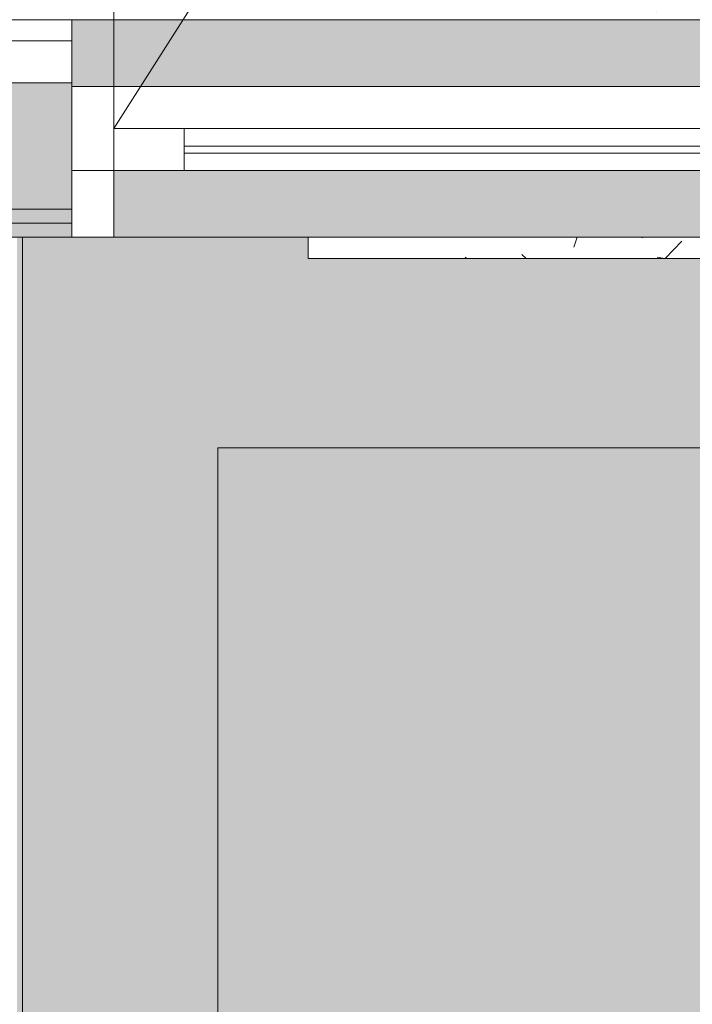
# Model space of a CAD drawing. Header units: millimetres. Extents: x 5980700 to 6194397, y -12939 to 2351883.
# Tile 422 of 587: x 6092344 to 6092824, y 3940 to 4642. Entities that reach past the tile are written whole.
import ezdxf

# ---------------------------------------------------------------- set-up
doc = ezdxf.new("R2010")
doc.units = ezdxf.units.MM
for name, color, linetype, lineweight in [('A-CLNG-PATT', 13, 'Continuous', 9), ('A-FLOR', 192, 'Continuous', 18), ('A-FLOR-PATT', 8, 'Continuous', 18), ('A-GLAZ', 151, 'Continuous', 9), ('A-WALL', 113, 'Continuous', 18), ('A-WALL-PATT', 111, 'Continuous', 25), ('S-STRS', 31, 'Continuous', 9)]:
    doc.layers.add(name, color=color, linetype=linetype, lineweight=lineweight)
pattern_1 = [(49.99999999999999, (0, 0), (182.184668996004, -15.93908553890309), [19.05, -209.55]), (355, (0, 0), (-35.24242749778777, 191.0566080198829), [15.24, -167.64]), (100.451, (15.182, -1.328), (146.9425016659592, 175.1166878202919), [16.19, -178.09]), (46.184, (0, 50.8), (271.0788941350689, -42.04327417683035), [28.575, -314.325]), (96.636, (22.59, 47.297), (237.4025071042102, 247.4272132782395), [24.285, -267.135]), (351.184, (0, 50.8), (237.404605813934, 247.4251178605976), [22.86, -251.46]), (21, (25.4, 38.1), (151.6148798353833, -102.2655185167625), [19.05, -209.55]), (326, (25.4, 38.1), (61.80235996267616, 184.1877424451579), [15.24, -167.64]), (71.45100000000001, (38.035, 29.578), (213.4170626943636, 81.92136778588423), [16.19, -178.09]), (37.50000000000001, (0, 0), (3.08832282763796, 84.55507579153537), [8.382, -157.226, 8.382, -161.798, -168.275]), (37.50000000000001, (0, 0), (3.08832282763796, 84.55507579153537), [-335.788, 8.382, -159.893]), (7.499999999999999, (0, 0), (66.81943811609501, 100.1807470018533), [8.382, -88.646, 8.382, -153.416, -64.135]), (7.499999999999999, (0, 0), (66.81943811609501, 100.1807470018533), [-258.826, 8.382, -55.753]), (327.5, (-56.642, 0), (135.5904877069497, -5.7289126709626), [8.382, -55.118, 8.382, -189.738, -262.89]), (327.5, (-56.642, 0), (135.5904877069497, -5.7289126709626), [-261.62, 8.382, -254.508]), (317.5, (-82.042, 0), (148.1288864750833, 25.42676126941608), [8.382, -74.168, 8.382, -123.19, -186.69]), (317.5, (-82.042, 0), (148.1288864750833, 25.42676126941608), [-214.122, 8.382, -178.308])]

# ---------------------------------------------------------------- blocks, each defined once
blk = doc.blocks.new('FX-HRT-JANELA_MAXIM-AR-2FLS - 120x60cm-2FLS-ALU-3_0cmFolha 2-4108882-PLANTA DE CAIMENTO DE PISOS - 1 PAV_')
at = {"layer": 'A-GLAZ', "lineweight": 5}
h = blk.add_hatch(dxfattribs=at)
h.set_pattern_fill('FP_195', color=256, style=0, pattern_type=2)
h.set_pattern_definition([(45, (-916.385, -4564.159000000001), (-449.0128060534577, 449.0128060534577), []), (45, (-757.635, -4564.159000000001), (0, 898.0256121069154), []), (45, (-1075.135, -4564.159000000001), (0, 898.0256121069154), [])])
h.paths.add_polyline_path([(769.9999999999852, -77.4999999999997), (799.9999999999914, -77.4999999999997), (799.9999999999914, -29.99999999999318), (769.9999999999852, -29.99999999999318), (769.9999999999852, -57.49999999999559)])
h.paths.add_polyline_path([(-800, -77.4999999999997), (-770.0000000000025, -77.4999999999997), (-770.0000000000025, -30.00000000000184), (-800, -30.00000000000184), (-800, -67.49999999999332)])
h = blk.add_hatch(color=251, dxfattribs=at)
h.paths.add_polyline_path([(769.9999999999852, -77.4999999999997), (769.9999999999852, -29.99999999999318), (14.99999999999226, -30.00000000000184), (14.99999999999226, -77.50000000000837), (753.7694507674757, -77.4999999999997)])
h.paths.add_polyline_path([(-129.5365031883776, -77.50000000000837), (-15.00000000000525, -77.50000000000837), (-15.00000000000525, -30.00000000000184), (-770.0000000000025, -30.00000000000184), (-770.0000000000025, -77.4999999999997), (-695.9018174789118, -77.4999999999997)])
at = {"layer": 'A-GLAZ', "color": 90, "lineweight": 5}
for p, q in [((-769.9999999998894, -2.707167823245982e-13), (-400.000000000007, 582.5000000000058)), ((-769.9999999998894, -2.707167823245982e-13), (-769.9999999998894, 582.5000000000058)), ((-770.0000000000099, -77.5), (-15.00000000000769, -77.5))]:
    blk.add_line(p, q, dxfattribs=at)
at = {"layer": 'A-GLAZ', "lineweight": 5}
for p, q in [((-800.0000000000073, 77.50000000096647), (-800.0000000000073, -77.49999999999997)), ((-800.0000000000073, -77.49999999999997), (-800.0000000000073, 77.50000000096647)), ((-769.9999999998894, 30.00000000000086), (-800.0000000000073, 30.00000000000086)), ((-769.9999999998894, 30.00000000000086), (-15.00000000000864, 30.00000000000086)), ((-769.9999999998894, -30.00000000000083), (-769.9999999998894, 30.00000000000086)), ((-719.9999999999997, 0), (-65.00000000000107, 0)), ((-769.9999999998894, -2.707167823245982e-13), (-719.9999999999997, -2.707167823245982e-13)), ((-719.9999999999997, -2.707167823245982e-13), (-719.9999999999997, -30.00000000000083)), ((-719.9999999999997, -12.49999999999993), (-65.00000000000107, -12.49999999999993)), ((-719.9999999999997, -17.49999999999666), (-65.00000000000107, -17.49999999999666)), ((-800.0000000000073, -30.00000000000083), (-769.9999999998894, -30.00000000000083)), ((-719.9999999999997, -30.00000000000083), (-769.9999999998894, -30.00000000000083)), ((-719.9999999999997, -30.00000000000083), (-65.00000000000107, -30.00000000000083))]:
    blk.add_line(p, q, dxfattribs=at)
at = {"layer": 'A-GLAZ', "color": 250, "lineweight": 5}
for p, q in [((-800.0000000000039, -77.50000000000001), (-800.0000000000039, 77.49999999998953)), ((799.9999999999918, 29.99999999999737), (-800.0000000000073, 29.99999999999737)), ((-800.0000000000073, 29.99999999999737), (-800.0000000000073, -30.00000000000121)), ((-769.9999999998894, 30.00000000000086), (-800.0000000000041, 30.00000000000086)), ((-769.9999999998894, 30.00000000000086), (-15.00000000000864, 30.00000000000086)), ((-769.9999999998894, -30.00000000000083), (-769.9999999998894, 30.00000000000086)), ((-769.9999999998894, -2.707167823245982e-13), (-719.9999999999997, -2.707167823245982e-13)), ((-719.9999999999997, -2.707167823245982e-13), (-65.00000000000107, -2.707167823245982e-13)), ((-719.9999999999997, -2.707167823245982e-13), (-719.9999999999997, -30.00000000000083)), ((-719.9999999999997, -12.50000000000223), (-65.00000000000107, -12.50000000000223)), ((-719.9999999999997, -17.49999999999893), (-65.00000000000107, -17.49999999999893)), ((-800.0000000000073, -30.0000000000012), (799.9999999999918, -30.0000000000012)), ((-800.0000000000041, -30.00000000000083), (-769.9999999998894, -30.00000000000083)), ((-800.0000000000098, -30.00000000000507), (-800.0000000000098, -77.5)), ((-719.9999999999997, -30.00000000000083), (-769.9999999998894, -30.00000000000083)), ((-770.0000000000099, -77.5), (-770.0000000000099, -30.00000000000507)), ((-719.9999999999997, -30.00000000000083), (-65.00000000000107, -30.00000000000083)), ((-800.0000000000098, -77.5), (-770.0000000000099, -77.5))]:
    blk.add_line(p, q, dxfattribs=at)
blk = doc.blocks.new('FX_ESCADA1 - FX_ESCADA-4601445-PLANTA DE CAIMENTO DE PISOS - 1 PAV_')
at = {"layer": 'S-STRS', "color": 90, "lineweight": 5}
blk.add_line((81.2927862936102, 3238.903479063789), (81.29278629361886, 4486.658967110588), dxfattribs=at)
blk = doc.blocks.new('BE-PMSa-MOD-ARQ-CONEXAODOFUTURO-EX-000-R_rvt-2-PLANTA DE CAIMENTO DE PISOS - 1 PAV_')
at = {"layer": 'A-CLNG-PATT', "lineweight": 5}
h = blk.add_hatch(dxfattribs=at)
h.set_pattern_fill('FP_2', color=191, style=0, pattern_type=2)
h.set_pattern_definition([(0, (0, 0), (812.8, 203.2), [33.528, -576.072, 33.528, -576.072, -3251.2]), (0, (0, 0), (812.8, 203.2), [-1219.2, 33.528, -1185.672, 33.528, -576.072, -1422.4]), (0, (0, 0), (812.8, 203.2), [-3048, 33.528, -372.872, 33.528, -982.472]), (120, (304.8, 101.6), (-582.3763620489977, 602.3054481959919), [33.52799999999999, -576.0719999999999, 33.52799999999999, -576.0719999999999, -3251.199999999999]), (120, (304.8, 101.6), (-582.3763620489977, 602.3054481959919), [-1219.2, 33.52799999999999, -1185.672, 33.52799999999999, -576.0719999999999, -1422.4]), (120, (304.8, 101.6), (-582.3763620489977, 602.3054481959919), [-3048, 33.52799999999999, -372.8719999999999, 33.52799999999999, -982.4719999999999]), (240, (406.4, 508), (-230.4236379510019, -805.5054481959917), [33.528, -576.072, 33.528, -576.072, -3251.2]), (240, (406.4, 508), (-230.4236379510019, -805.5054481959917), [-1219.2, 33.528, -1185.672, 33.528, -576.072, -1422.4]), (240, (406.4, 508), (-230.4236379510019, -805.5054481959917), [-3048, 33.528, -372.872, 33.528, -982.472])])
h.paths.add_polyline_path([(-4222.113044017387, 4641.658994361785), (-4180.249042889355, 4642.64374296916), (-4188.405411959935, 4647.501715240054), (-4201.815905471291, 4658.980189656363), (-4208.721457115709, 4666.689964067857), (-4213.344585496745, 4674.157160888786), (-4222.113044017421, 4674.157160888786), (-4222.113044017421, 4658.980189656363)])
h.paths.add_polyline_path([(-4071.334095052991, 4641.658994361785), (-4048.614845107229, 4641.658994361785), (-4048.614845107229, 4671.658994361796), (-798.6148451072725, 4670.78704277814), (-798.6148451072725, 4641.658994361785), (4740.84754862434, 4641.658994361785), (4740.84754862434, 4671.658994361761), (7990.847548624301, 4670.787042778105), (7990.847548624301, 4641.658994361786), (8195.12662477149, 4641.658994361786), (8194.894108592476, 4674.157160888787), (-4067.985212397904, 4673.397218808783), (-4076.004587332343, 4662.31379409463), (-4087.396640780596, 4651.320948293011), (-4100.610255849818, 4642.643742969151), (-4101.304649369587, 4641.658994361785), (-4075.477744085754, 4641.658994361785)])
h.paths.add_polyline_path([(-4117.020151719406, 4643.367680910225), (-4106.45936846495, 4647.501715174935), (-4112.598217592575, 4645.199305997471)])
h.paths.add_polyline_path([(-4099.673193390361, 4651.129115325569), (-4092.74178460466, 4656.039965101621), (-4098.813227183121, 4651.788990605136)])
at = {"layer": 'A-FLOR-PATT', "lineweight": 5}
h = blk.add_hatch(dxfattribs=at)
h.set_pattern_fill('FP_100', color=133, style=0, pattern_type=2)
h.set_pattern_definition(pattern_1)
h.paths.add_polyline_path([(-1916.114845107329, -8177.825683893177), (-1683.614845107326, -8177.825683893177), (-1683.614845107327, -1915.841005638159), (-3033.614845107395, -1915.841005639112), (-3033.614845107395, -1900.841005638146), (-3933.614845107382, -1900.841005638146), (-3933.614845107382, -2050.841005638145), (-1818.614845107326, -2050.841005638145), (-1818.614845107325, -8042.852683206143), (-4146.617820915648, -8042.852683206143), (-4146.617820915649, -4063.841794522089), (-3970.61666258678, -4063.841794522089), (-3970.61666258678, -3457.84179452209), (-4146.617820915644, -3457.84179452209), (-4146.617820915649, -2138.841794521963), (-3970.61666258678, -2138.841794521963), (-3970.61666258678, -2050.841005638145), (-3963.614845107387, -2050.841005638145), (-3963.614845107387, -1900.841005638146), (-3973.614845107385, -1900.841005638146), (-3973.614845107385, -1915.841005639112), (-4105.616662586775, -1915.841005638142), (-4105.616662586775, -2003.84179452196), (-4281.617820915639, -2003.84179452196), (-4281.617820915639, -3592.841794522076), (-4105.61666258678, -3592.841794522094), (-4105.61666258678, -3928.841794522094), (-4281.617820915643, -3928.841794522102), (-4281.615120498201, -8177.82568389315), (-1916.459753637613, -8177.825683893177)])
h.paths.add_polyline_path([(8258.385255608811, -8167.825683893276), (15620.8643440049, -8167.825683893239), (15620.86434400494, -1925.841005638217), (12311.88333741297, -1925.841005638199), (12311.88333741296, -2018.841794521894), (11955.88333741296, -2018.841794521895), (11955.88333741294, -1925.841005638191), (9541.385154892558, -1925.841005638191), (9541.385154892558, -1915.841005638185), (9491.385154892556, -1915.841005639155), (9491.385154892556, -1900.841005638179), (8591.38515489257, -1900.841005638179), (8591.38515489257, -2050.841005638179), (11830.88333741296, -2050.841005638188), (11830.88333741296, -2143.841794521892), (12436.88333741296, -2143.841794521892), (12436.88333741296, -2050.841005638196), (15495.86434400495, -2050.841005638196), (15495.86434400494, -8042.825683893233), (8383.385255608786, -8042.825683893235), (8383.385255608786, -4063.841794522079), (8559.379702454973, -4063.841794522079), (8559.379702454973, -3457.841794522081), (8383.385255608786, -3457.84179452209), (8383.385255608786, -2138.841794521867), (8559.379702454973, -2138.84179452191), (8559.379702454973, -2050.841005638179), (8561.385154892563, -2050.753085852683), (8561.385154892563, -1900.841005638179), (8551.38515489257, -1900.841005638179), (8551.38515489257, -1915.841005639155), (8501.385154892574, -1915.841005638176), (8501.385154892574, -1925.841005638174), (8434.379702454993, -1925.841005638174), (8434.379702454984, -2013.841794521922), (8258.385255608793, -2013.841794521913), (8258.385255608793, -3582.841794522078), (8434.379702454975, -3582.841794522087), (8434.379702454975, -3938.841794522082), (8258.385255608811, -3938.841794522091), (8258.385255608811, -8156.700611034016)])
h.paths.add_polyline_path([(19984.7546155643, -8167.825683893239), (20089.38682609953, -8167.825683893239), (20089.38682609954, -5194.841794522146), (19913.3833374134, -5194.841794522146), (19913.3833374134, -4838.841794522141), (20089.38682609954, -4838.841794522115), (20089.38682609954, -2013.84179452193), (19913.3833374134, -2013.841794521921), (19913.3833374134, -1657.841794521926), (20089.38682609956, -1657.841794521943), (20089.38682609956, 1166.158205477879), (19913.38333741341, 1166.158205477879), (19913.38333741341, 1522.158205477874), (20089.38682609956, 1522.158205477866), (20089.38682609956, 4296.158205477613), (19913.38333741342, 4296.15820547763), (19913.3833374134, 4461.658994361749), (15971.88333741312, 4461.658994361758), (15971.88333741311, 4296.15820547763), (15800.86434400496, 4296.15820547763), (15800.86434400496, -605.8410056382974), (15790.86434400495, -605.8410056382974), (15790.86434400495, -655.841005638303), (15775.86434400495, -655.841005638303), (15775.86434400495, -1555.841005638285), (16091.88333741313, -1555.841005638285), (16091.88333741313, -1527.841794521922), (15925.86434400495, -1527.841794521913), (15925.86434400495, 4171.158205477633), (16096.88333741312, 4171.158205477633), (16097.48518693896, 4336.658994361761), (19788.38333741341, 4336.658994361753), (19788.38333741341, 4171.158205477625), (19964.38682609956, 4171.158205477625), (19964.38682609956, 1647.158205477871), (19788.38333741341, 1647.158205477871), (19788.38333741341, 1041.158205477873), (19964.38682609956, 1041.158205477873), (19964.38682609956, -1532.84179452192), (19788.38333741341, -1532.84179452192), (19788.38333741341, -2138.841794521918), (19964.38682609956, -2138.841794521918), (19964.38682609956, -4713.841794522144), (19788.3833374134, -4713.841794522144), (19788.3833374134, -5319.841794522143), (19964.38682609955, -5319.841794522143), (19964.38682609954, -8042.82568389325), (15925.86434400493, -8042.825683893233), (15925.86434400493, -2143.841794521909), (16091.88333741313, -2143.841794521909), (16091.88333741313, -1585.841005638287), (15775.86434400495, -1585.841005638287), (15775.86434400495, -1595.841005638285), (15790.86434400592, -1595.841005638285), (15790.86434400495, -1652.84179452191), (15966.88333741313, -1653.220801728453), (15966.88333741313, -2018.84179452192), (15800.86434400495, -2018.841794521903), (15800.86434400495, -8167.825683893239), (19925.14432074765, -8167.825683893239)])
h.paths.add_polyline_path([(-5690.728343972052, -8167.825683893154), (-4451.617820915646, -8167.825683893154), (-4451.617820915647, -1925.841005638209), (-4506.114845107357, -1925.84100563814), (-4506.114845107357, -1915.841005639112), (-4536.11484510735, -1915.841005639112), (-4536.11484510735, -1900.841005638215), (-4546.114845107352, -1900.841005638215), (-4546.114845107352, -2740.841005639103), (-4536.114845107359, -2740.841005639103), (-4536.114845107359, -2751.8410056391), (-4516.109778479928, -2751.8410056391), (-4516.109778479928, -2640.8410056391), (-4497.109778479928, -2640.8410056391), (-4497.109778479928, -2770.841005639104), (-4536.114845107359, -2770.841005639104), (-4536.114845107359, -2780.841005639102), (-4546.114845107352, -2780.841005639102), (-4546.114845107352, -2820.841005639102), (-4576.114845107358, -2820.841005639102), (-4576.617820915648, -8042.852683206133), (-11628.61484510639, -8042.852683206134), (-11628.6148451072, -2138.841794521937), (-11585.61666258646, -2138.841794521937), (-11585.61666258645, -2050.841005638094), (-8474.116662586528, -2050.841005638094), (-8474.116662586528, -2138.841794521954), (-7858.116662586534, -2138.841794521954), (-7858.116662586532, -2050.841005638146), (-4576.617820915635, -2050.841005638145), (-4576.617820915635, -1900.841005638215), (-5476.114845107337, -1900.841005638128), (-5476.114845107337, -1915.841005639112), (-5528.614845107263, -1915.841005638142), (-5528.614845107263, -1925.841005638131), (-7983.116662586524, -1925.841005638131), (-7983.116662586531, -2013.841794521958), (-8324.11666258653, -2013.841794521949), (-8324.11666258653, -2003.841794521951), (-8339.116662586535, -2003.84179452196), (-8339.116662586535, -1925.841005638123), (-11720.61666258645, -1925.841005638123), (-11720.61666258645, -2003.841794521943), (-11753.61484510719, -2003.841794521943), (-11753.61034441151, -8167.825683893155), (-5985.163661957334, -8167.825683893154)])
h.paths.add_polyline_path([(-15701.5291554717, -8167.825683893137), (-11933.6148451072, -8167.825683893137), (-11933.6148451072, -2013.841794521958), (-12076.61666258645, -2013.841794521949), (-12076.61666258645, -1657.841794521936), (-11923.61484510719, -1657.841794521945), (-11923.61484510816, -1515.8410056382), (-11908.61484510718, -1515.8410056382), (-11908.61484510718, -1505.841005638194), (-12058.61484510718, -1505.841005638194), (-12058.61484510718, -1532.841794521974), (-12201.61666258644, -1532.841794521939), (-12201.61666258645, -2138.841794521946), (-12058.61484510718, -2138.841794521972), (-12058.61484510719, -8042.851795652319), (-16321.61588608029, -8042.826571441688), (-16321.61588608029, -5319.841794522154), (-16145.61666258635, -5319.841794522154), (-16145.61666258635, -4713.841794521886), (-16321.61588608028, -4713.681888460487), (-16321.61588608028, -2138.84179452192), (-16145.61666258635, -2138.841794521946), (-16145.61666258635, -1532.841794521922), (-16321.61588608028, -1532.841794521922), (-16321.61588608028, 1041.158205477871), (-16145.61666258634, 1041.158205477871), (-16145.61666258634, 1647.158205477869), (-16321.61588608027, 1647.158205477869), (-16321.61588608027, 4171.158205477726), (-16145.61666258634, 4171.158205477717), (-16145.61666258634, 4336.658994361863), (-12201.61666258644, 4336.658994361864), (-12201.61666258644, 4171.158205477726), (-12058.61484510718, 4171.158205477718), (-12058.61484510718, -1475.841005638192), (-11908.61484510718, -1475.841005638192), (-11908.61484510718, -575.8410056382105), (-11923.61484510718, -575.8410056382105), (-11923.61484510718, -525.8410056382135), (-11933.61484510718, -525.8410056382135), (-11933.61484510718, 4296.158205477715), (-12076.61666258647, 4296.158205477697), (-12076.61666258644, 4461.658994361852), (-16270.61666258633, 4461.658994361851), (-16270.61666258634, 4296.158205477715), (-16446.62225526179, 4296.158205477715), (-16446.61588608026, 1522.158205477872), (-16270.61666258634, 1522.158205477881), (-16270.61666258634, 1166.158205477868), (-16446.62225526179, 1166.158205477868), (-16446.61588608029, -1657.841794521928), (-16270.61666258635, -1657.841794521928), (-16270.61666258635, -2013.841794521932), (-16446.6222552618, -2013.841794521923), (-16446.61588608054, -4838.841794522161), (-16270.61666258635, -4838.841794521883), (-16270.61666258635, -5194.841794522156), (-16446.62225526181, -5194.841794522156), (-16446.61573815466, -8167.825683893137), (-15735.98765560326, -8167.825683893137)])
h.paths.add_polyline_path([(8551.38515489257, -1770.841005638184), (9491.385154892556, -1770.841005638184), (9491.385154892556, -1755.841005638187), (9630.135154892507, -1755.841005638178), (9630.135154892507, -1740.841005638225), (11880.13515489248, -1741.712957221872), (11880.13515489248, -1755.841005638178), (11965.88333741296, -1755.841005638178), (11965.88333741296, -1662.841794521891), (12301.88333741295, -1662.841794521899), (12301.88333741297, -1755.841005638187), (12713.6541483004, -1755.841005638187), (12713.6541483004, -1740.841005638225), (14963.65414830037, -1741.712957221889), (14963.65414830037, -1755.841005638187), (15630.86434400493, -1755.841005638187), (15630.86434400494, -1595.841005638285), (15645.86434400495, -1595.841005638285), (15645.86434400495, -655.841005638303), (15630.86434400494, -655.841005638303), (15630.86434400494, -29.5925127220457), (15087.63515489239, -29.59251272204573), (15087.63515489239, -44.5925127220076), (12837.63515489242, -43.72056113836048), (12837.63515489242, -29.59251272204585), (11880.13515489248, -29.5925127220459), (11880.13515489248, -44.59251272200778), (9630.135154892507, -43.72056113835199), (9630.135154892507, -29.59251272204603), (9408.885154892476, -29.59251272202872), (9408.885154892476, -14.5925127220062), (8468.885154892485, -14.59251272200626), (8468.885154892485, -29.59251272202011), (8008.885154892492, -29.59251272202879), (8008.885154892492, -14.59251272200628), (7068.885154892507, -14.65234280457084), (7068.885154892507, -29.59251272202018), (4511.785154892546, -29.59251272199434), (4511.785154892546, 3549.158994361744), (3951.785154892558, 3549.158994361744), (3951.785154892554, 4471.658994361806), (2159.383337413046, 4471.658994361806), (2159.383337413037, 4306.158205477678), (1813.383337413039, 4306.15820547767), (1813.383337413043, 4471.658994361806), (284.8931309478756, 4471.658994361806), (284.8931309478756, 4486.658994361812), (77.29277039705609, 4486.658994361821), (77.29277039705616, 3238.903506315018), (70.48333741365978, 3238.903506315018), (70.48333741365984, 2137.158205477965), (121.3819838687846, 2137.158205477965), (121.3819838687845, 3231.348105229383), (111.0710947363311, 3241.658994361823), (106.381983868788, 3259.158994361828), (111.0710947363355, 3276.658994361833), (124.1088842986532, 3289.53068128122), (143.3753948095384, 3293.624861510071), (158.8819838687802, 3289.469883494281), (171.692873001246, 3276.658994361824), (176.3819838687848, 3259.158994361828), (171.692873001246, 3241.658994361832), (161.3819838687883, 3231.348105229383), (161.3819838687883, 2137.158205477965), (220.483337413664, 2137.158205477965), (220.4833374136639, 4336.658994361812), (1678.38333741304, 4336.658994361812), (1678.38333741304, 4171.158205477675), (2294.38333741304, 4171.158205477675), (2294.38333741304, 4336.658994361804), (3816.785154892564, 4336.658994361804), (3816.785154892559, 3414.158994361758), (4376.785154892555, 3414.158994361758), (4376.785154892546, -164.5925127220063), (15495.86434400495, -164.5925127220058), (15495.86434400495, -1620.841005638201), (12436.88333741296, -1620.841005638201), (12436.88333741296, -1527.841794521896), (11830.88333741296, -1527.841794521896), (11830.88333741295, -1620.841005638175), (8559.379702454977, -1620.841005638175), (8559.379702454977, -1532.841794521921), (7943.379702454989, -1532.841794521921), (7943.379702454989, -1620.841005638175), (2289.383337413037, -1620.841005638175), (2289.383337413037, -1527.841794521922), (2261.385126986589, -1527.841794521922), (2261.385126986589, -1770.841005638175), (3121.385126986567, -1770.841005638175), (3121.385126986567, -1755.8410056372), (4481.585154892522, -1755.841005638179), (4481.585154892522, -1770.841005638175), (5321.585154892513, -1770.841005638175), (5321.585154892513, -1755.841005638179), (7021.385154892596, -1755.841005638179), (7021.385154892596, -1770.841005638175), (7961.385154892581, -1770.841005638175), (7961.385154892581, -1755.841005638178), (8078.379702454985, -1755.841005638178), (8078.379702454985, -1667.841794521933), (8424.379702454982, -1667.841794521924), (8424.379702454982, -1755.841005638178), (8551.38515489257, -1755.841005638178)])
h.paths.add_polyline_path([(2231.385126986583, -1770.841005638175), (2231.385126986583, -1527.841794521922), (1766.385126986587, -1527.841794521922), (1766.385126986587, -1770.841005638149), (1776.385126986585, -1770.841005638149), (1776.385126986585, -1755.8410056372), (1818.383337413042, -1755.841005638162), (1818.383337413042, -1662.841794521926), (2154.383337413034, -1662.841794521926), (2154.383337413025, -1755.84100563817), (2221.385126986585, -1755.841005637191), (2221.385126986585, -1770.841005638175)])
h.paths.add_polyline_path([(-3963.614845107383, -1770.84100563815), (-3033.614845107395, -1770.84100563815), (-3033.614845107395, -1755.841005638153), (-1418.814900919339, -1755.841005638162), (-1418.814900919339, -1770.841005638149), (-578.8149009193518, -1770.841005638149), (-578.8149009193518, -1755.841005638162), (876.3851269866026, -1755.841005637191), (876.3851269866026, -1770.841005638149), (1736.38512698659, -1770.841005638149), (1736.38512698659, -1527.841794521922), (1683.383337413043, -1527.841794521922), (1683.383337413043, -1620.841005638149), (-3970.616662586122, -1620.84100563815), (-3970.61666258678, -1532.841794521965), (-4586.616662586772, -1532.841794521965), (-4586.616662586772, -1620.841005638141), (-7858.116662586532, -1620.841005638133), (-7858.116662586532, -1532.841794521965), (-8474.116662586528, -1532.841794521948), (-8474.116662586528, -1620.841005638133), (-11585.61666258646, -1620.841005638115), (-11585.61666258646, -1532.841794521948), (-11628.61484510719, -1532.841794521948), (-11628.61484510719, -164.6103600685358), (220.4833374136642, -164.6103600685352), (220.4833374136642, -29.61036006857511), (-2321.114845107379, -29.61036006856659), (-2321.114845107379, -14.61036006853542), (-3061.114845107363, -14.61036006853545), (-3061.114845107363, -29.61036006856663), (-3320.616662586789, -29.61036006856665), (-3320.616662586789, -14.61036006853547), (-4060.616662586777, -14.61036006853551), (-4060.616662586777, -29.61036006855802), (-4536.114845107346, -29.61036006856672), (-4536.114845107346, -14.61036006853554), (-5476.114845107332, -14.61036006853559), (-5476.114845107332, -29.6103600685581), (-5636.114845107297, -29.61036006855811), (-5636.114845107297, -44.61036006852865), (-7886.11484510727, -43.73840848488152), (-7886.11484510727, -29.61036006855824), (-8872.364845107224, -29.61036006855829), (-8872.364845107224, -44.6103600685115), (-11122.3648451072, -43.73840848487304), (-11122.3648451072, -29.61036006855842), (-11763.61484510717, -29.61036006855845), (-11763.61484510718, -575.8410056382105), (-11778.61484510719, -575.8410056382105), (-11778.61484510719, -1515.8410056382), (-11763.61484510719, -1515.8410056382), (-11763.61484510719, -1667.841794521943), (-11720.61666258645, -1667.841794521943), (-11720.61666258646, -1755.841005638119), (-11122.36484510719, -1755.841005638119), (-11122.36484510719, -1740.841005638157), (-8872.36484510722, -1741.712957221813), (-8872.36484510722, -1755.841005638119), (-8339.116662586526, -1755.841005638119), (-8339.116662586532, -1667.841794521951), (-7993.116662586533, -1667.841794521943), (-7993.116662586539, -1755.841005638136), (-7886.114845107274, -1755.841005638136), (-7886.114845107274, -1740.841005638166), (-5636.114845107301, -1741.712957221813), (-5636.114845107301, -1755.841005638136), (-5476.114845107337, -1755.841005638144), (-5476.114845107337, -1770.841005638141), (-4536.11484510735, -1770.841005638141), (-4536.11484510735, -1755.841005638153), (-4451.616662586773, -1755.841005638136), (-4451.616662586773, -1667.84179452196), (-4105.616662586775, -1667.84179452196), (-4105.616662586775, -1755.841005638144), (-3973.614845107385, -1755.841005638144), (-3973.614845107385, -1770.84100563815)])
h.paths.add_polyline_path([(-5396.293025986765, 115.3896399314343), (-4576.11484510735, 115.3896399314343), (-4576.11484510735, 431.4034837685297), (-4586.616662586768, 431.4034837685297), (-4586.616662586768, 265.3896399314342), (-11628.61484510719, 265.3896399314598), (-11628.61484510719, 4171.158205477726), (-11585.61666258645, 4171.158205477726), (-11585.61666258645, 4336.658994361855), (-8474.116662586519, 4336.658994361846), (-8474.116662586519, 4171.158205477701), (-7858.116662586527, 4171.158205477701), (-7858.116662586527, 4336.658994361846), (-4586.616662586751, 4336.658994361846), (-4586.616662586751, 4171.158205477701), (-4538.614845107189, 4171.158205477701), (-4538.614845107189, 2287.158205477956), (-4586.616662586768, 2287.158205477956), (-4586.616662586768, 1681.158205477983), (-4538.614845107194, 1681.158205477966), (-4538.614845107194, 995.3896399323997), (-4536.114845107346, 995.3896399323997), (-4536.114845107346, 985.3896399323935), (-4497.109778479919, 985.3896399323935), (-4497.109778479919, 855.3896399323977), (-4516.109778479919, 855.3896399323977), (-4516.109778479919, 966.3896399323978), (-4536.114845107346, 966.3896399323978), (-4536.114845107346, 955.3896399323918), (-4538.614845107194, 955.3896399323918), (-4538.614845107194, 431.4034837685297), (-4546.114845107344, 431.4034837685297), (-4546.114845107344, 115.3896399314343), (-4536.114845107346, 115.3896399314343), (-4536.114845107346, 130.3896399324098), (-4486.114845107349, 130.3896399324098), (-4486.114845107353, 140.3896399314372), (-4461.616662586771, 140.3896399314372), (-4461.616662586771, 306.4034837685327), (-4413.614845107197, 306.4034837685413), (-4413.614845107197, 1806.158205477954), (-4461.616662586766, 1806.158205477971), (-4461.616662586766, 2162.158205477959), (-4413.614845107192, 2162.158205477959), (-4413.614845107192, 4296.158205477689), (-4461.616662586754, 4296.158205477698), (-4461.616662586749, 4461.658994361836), (-7983.116662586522, 4461.658994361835), (-7983.116662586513, 4296.158205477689), (-8349.116662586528, 4296.158205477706), (-8349.116662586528, 4461.658994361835), (-11710.61666258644, 4461.658994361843), (-11710.61666258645, 4296.158205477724), (-11753.61484510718, 4296.158205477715), (-11753.61484510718, 140.3896399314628), (-5526.11484510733, 140.3896399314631), (-5526.11484510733, 130.3896399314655), (-5476.114845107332, 130.3896399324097), (-5476.114845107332, 115.3896399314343), (-5466.11484510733, 115.3896399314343)])
h.paths.add_polyline_path([(8478.885154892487, 115.4074872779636), (8478.885154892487, 431.4034837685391), (8378.385255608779, 431.4034837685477), (8378.385255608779, 1037.158205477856), (8561.383337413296, 1037.158205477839), (8561.383337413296, 1651.158205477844), (8378.385255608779, 1651.158205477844), (8378.385255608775, 4171.158205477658), (8559.383337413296, 4171.158205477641), (8559.383337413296, 4336.658994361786), (11825.88333741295, 4336.658994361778), (11825.88333741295, 4171.158205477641), (12441.88333741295, 4171.158205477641), (12441.88333741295, 4336.658994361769), (15495.86434400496, 4336.65899436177), (15495.86434400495, 265.4074872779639), (8559.379702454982, 265.4074872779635), (8559.379702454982, 431.4034837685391), (8508.885154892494, 431.4034837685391), (8508.885154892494, 115.4074872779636), (9408.885154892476, 115.4074872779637), (9408.885154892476, 130.4074872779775), (9438.885154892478, 130.4074872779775), (9438.885154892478, 140.4074872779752), (15620.86434400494, 140.4074872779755), (15620.86434400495, 4461.658994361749), (12316.88333741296, 4461.658994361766), (12316.88333741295, 4296.158205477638), (11950.88333741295, 4296.158205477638), (11950.88333741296, 4461.658994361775), (8434.383337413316, 4461.658994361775), (8434.383337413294, 4296.158205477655), (8253.385255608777, 4296.158205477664), (8253.385255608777, 1526.158205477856), (8436.383337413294, 1526.158205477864), (8436.383337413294, 1162.158205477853), (8253.385255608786, 1162.158205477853), (8253.385255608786, 306.4034837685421), (8434.379702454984, 306.4034837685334), (8434.379702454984, 140.4074872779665), (8438.885154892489, 140.4074872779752), (8438.885154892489, 130.4074872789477), (8468.885154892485, 130.4074872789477), (8468.885154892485, 115.4074872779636)])
h.paths.add_polyline_path([(7078.885154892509, 115.4074872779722), (7968.885154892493, 115.4074872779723), (7968.885154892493, 955.4074872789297), (7958.885154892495, 955.4074872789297), (7958.885154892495, 966.4074872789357), (7948.385255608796, 966.4074872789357), (7948.385255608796, 265.4074872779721), (4806.785154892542, 265.4074872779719), (4806.785154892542, 4336.658994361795), (7948.385255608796, 4336.658994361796), (7948.385255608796, 985.4074872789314), (7958.885154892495, 985.4074872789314), (7958.885154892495, 995.4074872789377), (7968.885154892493, 995.4074872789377), (7968.885154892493, 1035.407487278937), (7998.885154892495, 1035.407487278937), (7998.885154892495, 995.4074872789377), (8008.885154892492, 995.4074872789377), (8008.885154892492, 985.4074872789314), (8047.890221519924, 985.4074872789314), (8047.890221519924, 855.4074872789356), (8028.890221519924, 855.4074872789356), (8028.890221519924, 966.4074872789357), (8008.885154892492, 966.4074872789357), (8008.885154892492, 955.4074872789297), (7998.885154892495, 955.4074872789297), (7998.885154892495, 115.4074872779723), (8008.885154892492, 115.4074872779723), (8008.885154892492, 130.4074872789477), (8083.385255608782, 130.4074872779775), (8083.385255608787, 4471.65899436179), (4671.785154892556, 4471.658994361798), (4671.785154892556, 130.4074872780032), (7068.885154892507, 130.4074872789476), (7068.885154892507, 115.4074872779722)])
h.paths.add_polyline_path([(1857.919751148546, 1037.158205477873), (2296.383337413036, 1037.158205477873), (2296.383337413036, 1651.158205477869), (1676.383337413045, 1651.158205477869), (1676.383337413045, 1037.158205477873), (1826.383337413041, 1037.158205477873)])
h.paths.add_polyline_path([(2161.383337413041, 1172.158205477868), (1811.383337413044, 1172.158205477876), (1811.383337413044, 1516.158205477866), (2161.383337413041, 1516.158205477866), (2161.383337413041, 1177.256799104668)])
h.paths.add_polyline_path([(137.9111174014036, 3278.855100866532), (131.3834321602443, 3276.480338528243), (131.3834321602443, 3259.158994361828), (137.9112161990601, 3259.158994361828), (137.9112161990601, 3277.667937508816)])
h.paths.add_polyline_path([(141.3819838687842, 3259.158994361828), (161.3819838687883, 3259.158994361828), (158.7024919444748, 3268.550988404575), (155.5241194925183, 3273.003317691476), (148.2594671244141, 3277.615929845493), (141.461635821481, 3278.855091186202), (137.9111174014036, 3278.855100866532), (137.9112161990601, 3259.158994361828), (139.4408410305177, 3259.158994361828)])
h.paths.add_polyline_path([(127.2398482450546, 3259.158994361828), (131.3834321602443, 3259.60654442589), (131.3834321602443, 3276.480338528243), (126.061811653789, 3272.015600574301), (122.0634673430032, 3263.023564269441), (122.1477157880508, 3259.158994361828), (126.061811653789, 3259.158994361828)])
h = blk.add_hatch(dxfattribs=at)
h.set_pattern_fill('FP_97', color=71, style=0, pattern_type=2)
h.set_pattern_definition([(49.99999999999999, (0, 0), (364.3679291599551, -31.87829433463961), [38.1, -419.1]), (355, (0, 0), (-70.48585119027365, 382.1133031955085), [30.48, -335.28]), (100.451, (30.364, -2.657), (293.8850033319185, 350.2333756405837), [32.38, -356.18]), (46.184, (0, 101.6), (542.1584806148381, -84.08582678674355), [57.15, -628.65]), (96.636, (45.18, 94.59299999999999), (474.8048986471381, 494.8554198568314), [48.57, -534.27]), (351.184, (0, 101.6), (474.8101998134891, 494.8500824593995), [45.72, -502.92]), (21, (50.8, 76.2), (303.2284677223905, -204.530461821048), [38.1, -419.1]), (326, (50.8, 76.2), (123.6038908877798, 368.3760440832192), [30.48, -335.28]), (71.45100000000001, (76.069, 59.15600000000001), (426.8341253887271, 163.8427355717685), [32.38, -356.18]), (37.50000000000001, (0, 0), (6.176645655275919, 169.1101515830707), [16.764, -314.452, 16.764, -323.596, -336.55]), (37.50000000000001, (0, 0), (6.176645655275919, 169.1101515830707), [-671.576, 16.764, -319.786]), (7.499999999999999, (0, 0), (133.63887623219, 200.3614940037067), [16.764, -177.292, 16.764, -306.832, -128.27]), (7.499999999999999, (0, 0), (133.63887623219, 200.3614940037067), [-517.6519999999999, 16.764, -111.506]), (327.5, (-113.284, 0), (271.1818188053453, -11.45836264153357), [16.764, -110.236, 16.764, -379.476, -525.78]), (327.5, (-113.284, 0), (271.1818188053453, -11.45836264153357), [-523.24, 16.764, -509.016]), (317.5, (-164.084, 0), (296.2585102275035, 50.85284694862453), [16.764, -148.336, 16.764, -246.38, -373.38]), (317.5, (-164.084, 0), (296.2585102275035, 50.85284694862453), [-428.244, 16.764, -356.616])])
h.paths.add_polyline_path([(13153.13200708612, -1620.841005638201), (15495.86434400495, -1620.841005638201), (15495.86434400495, -164.5925127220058), (4376.785154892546, -164.5925127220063), (4376.785154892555, 3414.158994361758), (3816.785154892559, 3414.158994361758), (3816.785154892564, 4336.658994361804), (2294.38333741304, 4336.658994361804), (2294.38333741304, 4171.158205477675), (1678.38333741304, 4171.158205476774), (1678.38333741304, 4336.658994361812), (220.4833374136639, 4336.658994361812), (220.483337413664, 2137.158205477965), (294.3857207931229, 2137.158205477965), (294.385720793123, 1971.14801826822), (309.3857207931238, 1971.14801826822), (309.3857207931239, 1646.658994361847), (304.3857207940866, 1646.658994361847), (304.3857207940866, 1596.65899436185), (294.3857207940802, 1596.65899436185), (294.3857207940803, 256.6589943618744), (304.385720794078, 256.6589943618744), (304.385720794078, 206.6589943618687), (309.3857207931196, 206.6589943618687), (309.3857207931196, -29.61036006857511), (220.4833374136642, -29.61036006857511), (220.4833374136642, -164.6103600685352), (-11628.61484510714, -164.6103600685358), (-11628.61484510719, -1532.841794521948), (-11585.61666258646, -1532.841794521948), (-11585.61666258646, -1620.841005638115), (-8474.116662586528, -1620.841005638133), (-8474.116662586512, -1532.841794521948), (-7858.116662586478, -1532.841794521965), (-7858.116662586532, -1620.841005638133), (-4586.616662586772, -1620.841005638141), (-4586.616662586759, -1532.841794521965), (-3970.61666258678, -1532.841794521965), (-3970.61666258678, -1620.84100563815), (1683.383337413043, -1620.841005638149), (1683.383337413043, -1527.841794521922), (1736.38512698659, -1527.841794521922), (1736.38512698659, -970.8410056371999), (1726.385126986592, -970.8410056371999), (1726.385126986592, -959.8410056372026), (1706.380060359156, -959.8410056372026), (1706.380060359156, -1070.841005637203), (1687.380060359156, -1070.841005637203), (1687.380060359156, -940.8410056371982), (1726.385126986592, -940.8410056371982), (1726.385126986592, -930.8410056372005), (1736.38512698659, -930.8410056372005), (1736.38512698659, -890.8410056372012), (1766.385126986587, -890.8410056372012), (1766.385126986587, -930.8410056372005), (1776.385126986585, -930.8410056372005), (1776.385126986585, -940.8410056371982), (1815.39019361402, -940.8410056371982), (1815.39019361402, -1070.841005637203), (1796.39019361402, -1070.841005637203), (1796.39019361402, -959.8410056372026), (1776.385126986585, -959.8410056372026), (1776.385126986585, -970.8410056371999), (1766.385126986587, -970.8410056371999), (1766.385126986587, -1527.841794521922), (2231.385126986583, -1527.841794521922), (2231.385126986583, -970.8410056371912), (2221.38512698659, -970.8410056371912), (2221.38512698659, -959.8410056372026), (2201.380060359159, -959.8410056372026), (2201.380060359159, -1070.841005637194), (2182.380060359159, -1070.841005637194), (2182.380060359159, -940.8410056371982), (2221.38512698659, -940.8410056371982), (2221.38512698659, -930.8410056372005), (2231.385126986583, -930.8410056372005), (2231.385126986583, -890.8410056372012), (2261.385126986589, -890.8410056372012), (2261.385126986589, -930.8410056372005), (2271.385126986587, -930.8410056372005), (2271.385126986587, -940.8410056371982), (2310.390193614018, -940.8410056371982), (2310.390193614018, -1070.841005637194), (2291.390193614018, -1070.841005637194), (2290.933437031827, -959.8410056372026), (2271.385126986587, -959.8410056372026), (2271.385126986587, -970.8410056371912), (2261.385126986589, -970.8410056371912), (2261.385126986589, -1527.841794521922), (2289.383337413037, -1527.841794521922), (2289.383337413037, -1620.841005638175), (7943.379702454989, -1620.841005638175), (7943.379702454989, -1532.841794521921), (8559.379702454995, -1532.841794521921), (8559.379702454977, -1620.841005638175), (11830.88333741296, -1620.841005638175), (11830.88333741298, -1527.841794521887), (12436.88333741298, -1527.841794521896), (12436.88333741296, -1620.841005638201), (12858.69668910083, -1620.841005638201)])
h.paths.add_polyline_path([(220.4833374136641, 926.6589943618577), (229.3857207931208, 926.6589943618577), (229.3857207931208, 931.6589943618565), (220.4833374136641, 931.6589943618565)])
h.paths.add_polyline_path([(2259.025241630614, 1037.158205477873), (1676.383337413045, 1037.158205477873), (1676.383337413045, 1651.158205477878), (2296.383337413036, 1651.158205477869), (2296.383337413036, 1037.158205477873), (2289.383337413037, 1037.158205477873)])
h = blk.add_hatch(dxfattribs=at)
h.set_pattern_fill('FP_253', color=133, style=0, pattern_type=2)
h.set_pattern_definition([(0, (1933.625, 1357.909), (0, 1000), []), (90, (1933.625, 1357.909), (-1000, 6.123233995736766e-14), [])])
h.paths.add_polyline_path([(13153.13200708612, -1620.841005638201), (15495.86434400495, -1620.841005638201), (15495.86434400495, -164.5925127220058), (4376.785154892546, -164.5925127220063), (4376.785154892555, 3414.158994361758), (3816.785154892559, 3414.158994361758), (3816.785154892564, 4336.658994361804), (2294.38333741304, 4336.658994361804), (2294.38333741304, 4171.158205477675), (1678.38333741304, 4171.158205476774), (1678.38333741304, 4336.658994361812), (220.4833374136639, 4336.658994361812), (220.483337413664, 2137.158205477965), (294.3857207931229, 2137.158205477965), (294.385720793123, 1971.14801826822), (309.3857207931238, 1971.14801826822), (309.3857207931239, 1646.658994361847), (304.3857207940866, 1646.658994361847), (304.3857207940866, 1596.65899436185), (294.3857207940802, 1596.65899436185), (294.3857207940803, 256.6589943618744), (304.385720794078, 256.6589943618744), (304.385720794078, 206.6589943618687), (309.3857207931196, 206.6589943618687), (309.3857207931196, -29.61036006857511), (220.4833374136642, -29.61036006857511), (220.4833374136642, -164.6103600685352), (-11628.61484510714, -164.6103600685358), (-11628.61484510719, -1532.841794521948), (-11585.61666258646, -1532.841794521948), (-11585.61666258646, -1620.841005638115), (-8474.116662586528, -1620.841005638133), (-8474.116662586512, -1532.841794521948), (-7858.116662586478, -1532.841794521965), (-7858.116662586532, -1620.841005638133), (-4586.616662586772, -1620.841005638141), (-4586.616662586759, -1532.841794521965), (-3970.61666258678, -1532.841794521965), (-3970.61666258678, -1620.84100563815), (1683.383337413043, -1620.841005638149), (1683.383337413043, -1527.841794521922), (1736.38512698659, -1527.841794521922), (1736.38512698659, -970.8410056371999), (1726.385126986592, -970.8410056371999), (1726.385126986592, -959.8410056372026), (1706.380060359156, -959.8410056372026), (1706.380060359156, -1070.841005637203), (1687.380060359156, -1070.841005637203), (1687.380060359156, -940.8410056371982), (1726.385126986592, -940.8410056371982), (1726.385126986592, -930.8410056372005), (1736.38512698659, -930.8410056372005), (1736.38512698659, -890.8410056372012), (1766.385126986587, -890.8410056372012), (1766.385126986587, -930.8410056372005), (1776.385126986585, -930.8410056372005), (1776.385126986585, -940.8410056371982), (1815.39019361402, -940.8410056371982), (1815.39019361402, -1070.841005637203), (1796.39019361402, -1070.841005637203), (1796.39019361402, -959.8410056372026), (1776.385126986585, -959.8410056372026), (1776.385126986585, -970.8410056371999), (1766.385126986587, -970.8410056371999), (1766.385126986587, -1527.841794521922), (2231.385126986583, -1527.841794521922), (2231.385126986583, -970.8410056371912), (2221.38512698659, -970.8410056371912), (2221.38512698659, -959.8410056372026), (2201.380060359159, -959.8410056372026), (2201.380060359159, -1070.841005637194), (2182.380060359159, -1070.841005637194), (2182.380060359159, -940.8410056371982), (2221.38512698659, -940.8410056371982), (2221.38512698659, -930.8410056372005), (2231.385126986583, -930.8410056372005), (2231.385126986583, -890.8410056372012), (2261.385126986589, -890.8410056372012), (2261.385126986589, -930.8410056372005), (2271.385126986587, -930.8410056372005), (2271.385126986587, -940.8410056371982), (2310.390193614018, -940.8410056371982), (2310.390193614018, -1070.841005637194), (2291.390193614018, -1070.841005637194), (2290.933437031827, -959.8410056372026), (2271.385126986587, -959.8410056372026), (2271.385126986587, -970.8410056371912), (2261.385126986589, -970.8410056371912), (2261.385126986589, -1527.841794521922), (2289.383337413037, -1527.841794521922), (2289.383337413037, -1620.841005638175), (7943.379702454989, -1620.841005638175), (7943.379702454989, -1532.841794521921), (8559.379702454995, -1532.841794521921), (8559.379702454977, -1620.841005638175), (11830.88333741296, -1620.841005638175), (11830.88333741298, -1527.841794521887), (12436.88333741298, -1527.841794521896), (12436.88333741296, -1620.841005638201), (12858.69668910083, -1620.841005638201)])
h.paths.add_polyline_path([(220.4833374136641, 926.6589943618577), (229.3857207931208, 926.6589943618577), (229.3857207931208, 931.6589943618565), (220.4833374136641, 931.6589943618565)])
h.paths.add_polyline_path([(2259.025241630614, 1037.158205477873), (1676.383337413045, 1037.158205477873), (1676.383337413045, 1651.158205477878), (2296.383337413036, 1651.158205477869), (2296.383337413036, 1037.158205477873), (2289.383337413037, 1037.158205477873)])
at = {"layer": 'A-WALL', "lineweight": 5}
blk.add_hatch(color=9, dxfattribs=at).paths.add_polyline_path([(1375.71928767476, 4594.158994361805), (1716.38515489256, 4594.158994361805), (1716.38515489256, 4641.658994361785), (116.3851548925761, 4641.658994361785), (116.3851548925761, 4594.158994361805), (786.8486517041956, 4594.158994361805)])
h = blk.add_hatch(color=9, dxfattribs=at)
h.paths.add_polyline_path([(1838.383337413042, 4496.658994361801), (1838.383337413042, 4506.658994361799), (1716.38515489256, 4506.658994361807), (1716.38515489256, 4496.65899436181), (1836.757332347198, 4496.65899436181)])
h.paths.add_polyline_path([(-4023.614845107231, 4496.658994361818), (-4023.614845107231, 4506.658994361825), (-4130.616662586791, 4506.658994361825), (-4130.616662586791, 4496.658994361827), (-4048.094827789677, 4496.658994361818)])
h.paths.add_polyline_path([(-823.6148451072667, 4496.658994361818), (116.3851548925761, 4496.658994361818), (116.3851548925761, 4506.658994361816), (-823.6148451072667, 4506.658994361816)])
at = {"layer": 'A-WALL'}
h = blk.add_hatch(color=10, dxfattribs=at)
h.paths.add_polyline_path([(1838.383337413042, 4486.658994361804), (1838.383337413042, 4496.658994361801), (1716.38515489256, 4496.65899436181), (1716.38515489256, 4486.658994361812), (1828.383337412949, 4486.658994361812)])
h.paths.add_polyline_path([(116.3851548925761, 4486.658994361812), (116.3851548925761, 4496.658994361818), (-823.6148451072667, 4496.658994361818), (-822.7072296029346, 4486.658994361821), (77.62436870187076, 4486.658994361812)])
h.paths.add_polyline_path([(-4120.616662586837, 4486.658994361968), (-4023.614845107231, 4486.658994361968), (-4023.614845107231, 4496.658994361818), (-4130.616662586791, 4496.658994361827), (-4130.616662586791, 4486.658994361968)])
at = {"layer": 'A-WALL-PATT', "lineweight": 5}
h = blk.add_hatch(dxfattribs=at)
h.set_pattern_fill('FP_9', color=135, style=0, pattern_type=2)
h.set_pattern_definition([(49.99999999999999, (0, 0), (728.73650110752, -63.75582262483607), [76.2, -838.2]), (355, (0, 0), (-140.9716152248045, 764.2276025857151), [60.96, -670.56]), (100.451, (60.728, -5.313), (587.770006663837, 700.4667512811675), [64.76, -712.36]), (46.184, (0, 203.2), (1084.316239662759, -168.1709612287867), [114.3, -1257.3]), (96.636, (90.36, 189.186), (949.6099128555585, 989.7098464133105), [97.14, -1068.54]), (351.184, (0, 203.2), (949.620552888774, 989.7011531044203), [91.44, -1005.84]), (21, (101.6, 152.4), (606.4578690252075, -409.0605652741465), [76.2, -838.2]), (326, (101.6, 152.4), (247.208340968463, 736.752917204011), [60.96, -670.56]), (71.45100000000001, (152.138, 118.312), (853.6682507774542, 327.6854711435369), [64.76, -712.36]), (37.50000000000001, (0, 0), (12.35469342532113, 338.2201185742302), [33.528, -628.904, 33.528, -647.192, -673.1]), (37.50000000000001, (0, 0), (12.35469342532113, 338.2201185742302), [-1343.152, 33.528, -639.572]), (7.499999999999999, (0, 0), (267.2788744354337, 400.7221270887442), [33.528, -354.584, 33.528, -613.664, -256.54]), (7.499999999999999, (0, 0), (267.2788744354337, 400.7221270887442), [-1035.304, 33.528, -223.012]), (327.5, (-226.568, 0), (542.363331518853, -22.91534459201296), [33.528, -220.472, 33.528, -758.952, -1051.56]), (327.5, (-226.568, 0), (542.363331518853, -22.91534459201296), [-1046.48, 33.528, -1018.032]), (317.5, (-328.168, 0), (592.5169587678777, 101.7071067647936), [33.528, -296.672, 33.528, -492.76, -746.76]), (317.5, (-328.168, 0), (592.5169587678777, 101.7071067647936), [-856.488, 33.528, -713.232])])
h.paths.add_polyline_path([(1901.385126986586, 4626.658994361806), (1951.78515489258, 4626.658994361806), (1951.78515489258, 4641.658994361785), (1716.38515489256, 4641.658994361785), (1716.38515489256, 4626.658994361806), (1848.38333741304, 4626.658994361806)])
h.paths.add_polyline_path([(116.3851548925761, 4626.658994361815), (116.3851548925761, 4641.658994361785), (-823.614845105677, 4641.658994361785), (-823.6148451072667, 4626.658994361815), (70.48333741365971, 4626.658994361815)])
h.paths.add_polyline_path([(-4212.379710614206, 4626.658994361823), (-4023.614845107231, 4627.664582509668), (-4023.614845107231, 4641.658994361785), (-4323.6148451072, 4641.658994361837), (-4323.6148451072, 4626.658994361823), (-4218.551754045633, 4626.658994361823)])
h = blk.add_hatch(color=57, dxfattribs=at)
h.paths.add_polyline_path([(1838.383337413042, 4506.658994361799), (1848.38333741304, 4507.478678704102), (1848.38333741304, 4596.658994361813), (1716.385154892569, 4596.658994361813), (1716.38515489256, 4506.658994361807), (1828.38333741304, 4506.658994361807)])
h.paths.add_polyline_path([(70.48333741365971, 4506.658994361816), (116.3851548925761, 4506.658994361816), (116.3851548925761, 4596.658994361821), (-823.6148451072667, 4596.658994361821), (-823.6148451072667, 4506.658994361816), (-96.45730225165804, 4506.658994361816)])
h.paths.add_polyline_path([(-4071.334095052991, 4506.658994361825), (-4023.614845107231, 4506.658994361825), (-4023.614845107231, 4596.65899436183), (-4140.61666258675, 4596.65899436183), (-4140.616662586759, 4506.658994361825), (-4117.177380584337, 4506.658994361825)])
h = blk.add_hatch(dxfattribs=at)
h.set_pattern_fill('FP_100', color=133, style=0, pattern_type=2)
h.set_pattern_definition(pattern_1)
h.paths.add_polyline_path([(1375.71928767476, 4471.658994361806), (1813.383337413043, 4471.658994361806), (1828.38333741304, 4486.658994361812), (284.8931309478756, 4486.658994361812), (284.8931309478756, 4471.658994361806), (931.3851548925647, 4471.658994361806)])
at = {"layer": 'A-FLOR', "color": 250, "lineweight": 5}
for p, q in [((220.483337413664, 2287.15820547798), (220.4833374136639, 4336.65899436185)), ((220.4833374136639, 4336.65899436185), (1678.383337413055, 4336.658994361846)), ((1678.383337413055, 4336.658994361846), (220.483337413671, 4336.658994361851)), ((220.483337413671, 4336.658994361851), (220.4833374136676, 2137.158205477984))]:
    blk.add_line(p, q, dxfattribs=at)
at = {"layer": 'A-WALL', "color": 130, "lineweight": 9}
for p, q in [((116.3851548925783, 4641.658994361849), (-823.6148451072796, 4641.658994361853)), ((116.3851548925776, 4594.158994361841), (116.3851548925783, 4641.658994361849)), ((-823.6148451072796, 4486.658994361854), (116.3851548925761, 4486.65899436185))]:
    blk.add_line(p, q, dxfattribs=at)
at = {"layer": 'A-WALL', "color": 250, "lineweight": 5}
blk.add_line((116.3851548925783, 4641.658994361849), (1716.385154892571, 4641.658994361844), dxfattribs=at)
at = {"layer": 'A-WALL', "color": 90, "lineweight": 5}
for p, q in [((116.3851548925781, 4626.658994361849), (-823.6148451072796, 4626.658994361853)), ((116.3851548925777, 4596.658994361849), (-823.6148451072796, 4596.658994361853)), ((116.3851548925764, 4506.65899436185), (-823.6148451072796, 4506.658994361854)), ((116.3851548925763, 4496.65899436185), (-823.6148451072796, 4496.658994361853)), ((284.8931309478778, 4471.658994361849), (284.8931309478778, 4486.658994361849)), ((1813.383337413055, 4471.658994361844), (284.8931309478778, 4471.658994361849))]:
    blk.add_line(p, q, dxfattribs=at)
at = {"layer": 'A-GLAZ', "color": 250, "lineweight": 5}
blk.add_blockref('FX-HRT-JANELA_MAXIM-AR-2FLS - 120x60cm-2FLS-ALU-3_0cmFolha 2-4108882-PLANTA DE CAIMENTO DE PISOS - 1 PAV_', (916.3851548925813, 4564.158994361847), dxfattribs=at)
at = {"layer": 'S-STRS', "color": 250, "lineweight": 5}
blk.add_blockref('FX_ESCADA1 - FX_ESCADA-4601445-PLANTA DE CAIMENTO DE PISOS - 1 PAV_', (-1.589655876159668e-05, 2.72512435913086e-05), dxfattribs=at)

msp = doc.modelspace()

# ---------------------------------------------------------------- block references
at = {"color": 50, "lineweight": 5}
msp.add_blockref('BE-PMSa-MOD-ARQ-CONEXAODOFUTURO-EX-000-R_rvt-2-PLANTA DE CAIMENTO DE PISOS - 1 PAV_', (6092264.959189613, 0), dxfattribs=at)

doc.saveas('drawing.dxf')
